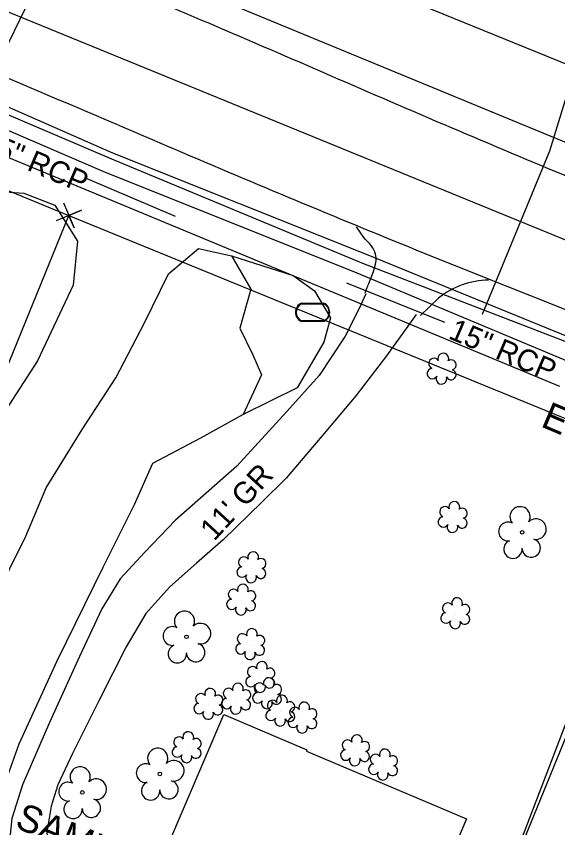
# Model space of a CAD drawing. Extents: x 2089016 to 2094354, y 862840 to 864725.
# Drawn here: x 2090743.6 to 2090843.3, y 863801.2 to 863950.7 of the extents above; entities that cross this region are included whole.
import ezdxf

# ---------------------------------------------------------------- set-up
doc = ezdxf.new("R2010")
doc.units = 0
for name, color, linetype in [('Exist Building', 7, 'Continuous'), ('Exist Horizontal Alignment', 7, 'Continuous'), ('Exist Other Culture Fence Line', 7, 'Continuous'), ('Exist Property Corner CELL', 7, 'Continuous'), ('Exist Property Line', 7, 'Continuous'), ('Exist Property Owner Text', 7, 'Continuous'), ('Exist Right of Way Line', 7, 'Continuous'), ('Exist Roads EOP', 7, 'Continuous'), ('Exist Roads Soil', 7, 'Continuous'), ('Exist Roads Soil Text', 7, 'Continuous'), ('Exist Structure Minor Pipes RCP 15 Inch', 7, 'Continuous'), ('Exist Structure Minor Pipes RCP 15 Inch Text', 7, 'Continuous'), ('Exist Utilities Gas UG Line SUE LOS B', 7, 'Continuous'), ('Exist Utilities Sanitary Sewer UG Line', 7, 'Continuous'), ('Exist Utilities Telephone UG Cable SUE LOS B', 7, 'Continuous'), ('Exist Utilities Telephone UG FO SUE LOS B', 7, 'Continuous'), ('Exist Utilities Water UG Line SUE LOS B', 7, 'Continuous'), ('Exist Utilities Water UG Line SUE LOS B Text', 7, 'Continuous'), ('Exist Utilities Water UG Line SUE LOS C', 7, 'Continuous'), ('Exist Vegetation Hedge Row', 7, 'Continuous'), ('Exist Vegetation Shrub CELL', 7, 'Continuous'), ('Exist Vegetation Tree CELL', 7, 'Continuous'), ('Exist Vegetation Woods Line', 7, 'Continuous'), ('Pattern 1', 7, 'Continuous')]:
    doc.layers.add(name, color=color, linetype=linetype)

msp = doc.modelspace()

# ---------------------------------------------------------------- linework, layer by layer
at = {"layer": 'Exist Building'}
msp.add_lwpolyline([(2090814.59, 863774.66), (2090785.53, 863787.07), (2090783.66, 863782.69), (2090776.68, 863785.67), (2090774.99, 863781.71), (2090767.61, 863784.86), (2090769.1, 863788.36), (2090767.69, 863788.96), (2090781.81, 863822.05), (2090797.12, 863815.52), (2090797.03, 863815.28), (2090826.5, 863802.8)], close=True, dxfattribs=at)
at = {"layer": 'Exist Horizontal Alignment'}
msp.add_line((2090185.23, 864179.42), (2091053.8, 863823.9), dxfattribs=at)
at = {"layer": 'Exist Other Culture Fence Line'}
msp.add_lwpolyline([(2090798.22, 863703.48), (2090826.78, 863774.93), (2090835.21, 863795.31), (2090864.83, 863872.75)], dxfattribs=at)
at = {"layer": 'Exist Property Corner CELL'}
msp.add_line((2090753.28, 863913.96), (2090753.28, 863913.96), dxfattribs=at)
msp.add_lwpolyline([(2090752.31, 863916.27), (2090754.25, 863911.66), (2090753.28, 863913.96), (2090755.58, 863914.93), (2090750.97, 863912.99)], dxfattribs=at)
at = {"layer": 'Exist Property Line'}
for p, q in [((2090677.7, 863728.61), (2090753.28, 863913.96)), ((2090789.74, 863682.92), (2090865.26, 863868.12))]:
    msp.add_line(p, q, dxfattribs=at)
at = {"layer": 'Exist Right of Way Line'}
for p, q in [((2090522.01, 864008.65), (2090753.28, 863913.96)), ((2090859.07, 863936.01), (2090757.19, 863977.58)), ((2090753.28, 863913.96), (2090865.26, 863868.12))]:
    msp.add_line(p, q, dxfattribs=at)
at = {"layer": 'Exist Roads EOP'}
for points in [[(2090168.38, 864198.76), (2090189.5, 864189.72), (2090230.53, 864172.75), (2090273.59, 864155.99), (2090314.47, 864138.57), (2090356.17, 864122.11), (2090401.7, 864102.94), (2090442.19, 864087.09), (2090481.45, 864070.2), (2090523.64, 864052.97), (2090568.11, 864034.48), (2090610.4, 864017.13), (2090655.12, 863999.01), (2090697.83, 863981.77), (2090742.36, 863964.54), (2090779.16, 863949.36), (2090823.64, 863930.17), (2090867.73, 863911.82), (2090910.45, 863894.46), (2090950.82, 863877.93), (2090971.61, 863869.44), (2091006.7, 863856.03), (2091045.62, 863839.26), (2091086.07, 863822.83), (2091122.3, 863807.64), (2091162.46, 863791.02), (2091203.94, 863773.83), (2091243.88, 863757.78), (2091278.52, 863743.03), (2091290.86, 863741.47), (2091305.69, 863743.45)], [(2090159.86, 864177.45), (2090180.67, 864168.73), (2090222.86, 864151.65), (2090264.39, 864134.6), (2090306, 864117.79), (2090347.24, 864101.05), (2090392.99, 864082.57), (2090433.2, 864065.09), (2090472.83, 864048.96), (2090514.73, 864032.43), (2090559.97, 864014.05), (2090601.37, 863997.19), (2090646.29, 863978.82), (2090688.95, 863961.27), (2090733.38, 863942.96), (2090770.05, 863927.33), (2090814.52, 863908.72), (2090858.91, 863891), (2090901.15, 863874.17), (2090939.87, 863858.28), (2090962.72, 863848.64), (2090997.54, 863834.72), (2091036.07, 863819.08), (2091075.6, 863802.48), (2091112.88, 863787.77), (2091153.64, 863770.65), (2091194.67, 863753.49), (2091234.07, 863737.23), (2091276.57, 863719.33), (2091296.56, 863710.75), (2091332.88, 863695.67), (2091370.71, 863680.05), (2091411.45, 863662.85), (2091427.01, 863655.9), (2091440.19, 863646.8), (2091448.83, 863640.62), (2091463.67, 863633.85), (2091467.99, 863632.17), (2091469.11, 863631.07), (2091469.97, 863630.04), (2091470.37, 863629.28)]]:
    msp.add_spline(points, degree=3, dxfattribs=at)
at = {"layer": 'Exist Roads Soil'}
for p, q in [((2090807.56, 863909.9), (2090806.22, 863911.87)), ((2090821.34, 863898.73), (2090817.99, 863895.54))]:
    msp.add_line(p, q, dxfattribs=at)
for points in [[(2090807.98, 863899.5), (2090806.74, 863896.82), (2090804.16, 863891.72), (2090799.34, 863884.49), (2090793.44, 863877.82), (2090784.18, 863867.76), (2090772.91, 863857.82), (2090767.25, 863851.94), (2090762.71, 863847.01), (2090759.37, 863841.47), (2090755.26, 863832.73), (2090749.75, 863820.56), (2090744.74, 863809.04), (2090742.78, 863802.86), (2090742.42, 863799.32), (2090742.83, 863792.4)], [(2090817.2, 863895.74), (2090815.98, 863894), (2090811.76, 863888.12), (2090806.13, 863880.71), (2090800.23, 863873.76), (2090793.3, 863865.54), (2090788.81, 863861.14), (2090781.68, 863854.2), (2090776.81, 863849.89), (2090771.85, 863845.53), (2090767.45, 863840.61), (2090763.85, 863834.51), (2090758.8, 863824.54), (2090753.97, 863814.83), (2090751.25, 863809.09), (2090750, 863805.14), (2090749.24, 863800.36), (2090749.67, 863795.68), (2090750.49, 863792.73)]]:
    msp.add_lwpolyline(points, dxfattribs=at)
msp.add_ellipse((2090830.79, 863886.99), major_axis=(9.71, 11.54), ratio=0.999784, start_param=0.715231, end_param=1.377692, dxfattribs=at)
msp.add_spline([(2090807.83, 863899.64), (2090808.6, 863901.72), (2090809.76, 863906.82), (2090807.56, 863909.9)], degree=3, dxfattribs=at)
at = {"layer": 'Exist Structure Minor Pipes RCP 15 Inch'}
for p, q in [((2090772.91, 863913.78), (2090756.63, 863920.73)), ((2090822.49, 863894.26), (2090804.45, 863901.5))]:
    msp.add_line(p, q, dxfattribs=at)
at = {"layer": 'Exist Utilities Gas UG Line SUE LOS B'}
msp.add_lwpolyline([(2090597.24, 863994.69), (2090632.6, 863977.8), (2090673.94, 863962.35), (2090719.52, 863942.16), (2090761.16, 863924.41), (2090807.37, 863905.2), (2090846.47, 863890.09), (2090870.84, 863881.84), (2090884.55, 863875), (2090902.95, 863868.62), (2090934.15, 863855.17), (2090964.43, 863841.5)], dxfattribs=at)
at = {"layer": 'Exist Utilities Sanitary Sewer UG Line'}
msp.add_lwpolyline([(2091692.13, 864500.83), (2091501.01, 864105.51), (2091469.71, 863953.2), (2091320.59, 863732.95), (2090957.27, 863880.97), (2090681.31, 863994.88), (2090015.26, 864266.1)], dxfattribs=at)
at = {"layer": 'Exist Utilities Telephone UG Cable SUE LOS B'}
msp.add_lwpolyline([(2090550.95, 864011.57), (2090554.97, 864009.99), (2090596.74, 863993.73), (2090632.95, 863978.87), (2090674.52, 863963.18), (2090720.39, 863943.51), (2090761.34, 863925.52), (2090808.01, 863906.84), (2090846.89, 863890.94), (2090902.41, 863867.65), (2090934.74, 863856.23), (2090964.84, 863842.75)], dxfattribs=at)
at = {"layer": 'Exist Utilities Telephone UG FO SUE LOS B'}
msp.add_lwpolyline([(2090596.02, 863991.07), (2090632.13, 863975.98), (2090672.38, 863959.26), (2090719.36, 863939.43), (2090759.56, 863922.11), (2090806.28, 863903.41), (2090845.55, 863886.94), (2090868.04, 863876.93), (2090884.16, 863870.93), (2090901.34, 863865.06), (2090933.29, 863853.21), (2090963.92, 863840.33)], dxfattribs=at)
at = {"layer": 'Exist Utilities Water UG Line SUE LOS B'}
msp.add_lwpolyline([(2090829.45, 863895.79), (2090841.8, 863925.87), (2090844.64, 863935.08), (2090848.72, 863945.03)], dxfattribs=at)
at = {"layer": 'Exist Utilities Water UG Line SUE LOS C'}
msp.add_line((2090746.35, 863954.46), (2090733.64, 863928.2), dxfattribs=at)
msp.add_lwpolyline([(2090161.26, 864162.2), (2090526.87, 864014.14), (2090843.58, 863882.51)], dxfattribs=at)
at = {"layer": 'Exist Vegetation Hedge Row'}
msp.add_lwpolyline([(2090783.23, 863906.5), (2090794.58, 863902.91), (2090798.53, 863900.07), (2090801.45, 863895.1), (2090800.23, 863890.63), (2090795.32, 863882.19), (2090785.38, 863877.27)], dxfattribs=at)
at = {"layer": 'Exist Vegetation Shrub CELL'}
for p, q in [((2090821.99, 863885.56), (2090821.99, 863885.56)), ((2090824.02, 863858.22), (2090824.02, 863858.22)), ((2090786.97, 863848.96), (2090786.97, 863848.96)), ((2090785.08, 863843.01), (2090785.08, 863843.01)), ((2090824.52, 863840.5), (2090824.52, 863840.5)), ((2090786.75, 863834.81), (2090786.75, 863834.81)), ((2090788.6, 863828.76), (2090788.6, 863828.76)), ((2090784.16, 863824.76), (2090784.16, 863824.76)), ((2090789.86, 863825.76), (2090789.86, 863825.76)), ((2090779.06, 863823.81), (2090779.06, 863823.81)), ((2090792.29, 863822.57), (2090792.29, 863822.57)), ((2090796.37, 863821.28), (2090796.37, 863821.28)), ((2090775.05, 863815.82), (2090775.05, 863815.82)), ((2090806.06, 863815.24), (2090806.06, 863815.24)), ((2090811.22, 863812.62), (2090811.22, 863812.62))]:
    msp.add_line(p, q, dxfattribs=at)
for centre, radius, start, end in [((2090820.51, 863886.69), 0.968, 35.8908, 245.4216), ((2090822.22, 863887.6), 0.99, 334.8391, 200.4717), ((2090823.66, 863886.43), 0.929, 284.4567, 126.0861), ((2090820.19, 863884.85), 0.955, 95.1099, 327.9534), ((2090821.86, 863883.88), 0.984, 151.2797, 21.387), ((2090823.63, 863884.63), 0.937, 204.9913, 73.4601), ((2090822.54, 863859.35), 0.968, 35.8908, 245.4216), ((2090824.25, 863860.26), 0.99, 334.8391, 200.4717), ((2090825.7, 863859.09), 0.929, 284.4567, 126.0861), ((2090822.22, 863857.51), 0.955, 95.1099, 327.9534), ((2090825.66, 863857.29), 0.937, 204.9913, 73.4601), ((2090823.9, 863856.54), 0.984, 151.2797, 21.387), ((2090787.2, 863851), 0.99, 334.8391, 200.4717), ((2090785.48, 863850.09), 0.968, 35.8908, 245.4216), ((2090788.64, 863849.83), 0.929, 284.4567, 126.0861), ((2090785.17, 863848.26), 0.955, 95.1099, 327.9534), ((2090788.6, 863848.03), 0.937, 204.9913, 73.4601), ((2090786.84, 863847.28), 0.984, 151.2797, 21.387), ((2090785.31, 863845.05), 0.99, 334.8391, 200.4717), ((2090783.6, 863844.14), 0.968, 35.8908, 245.4216), ((2090786.76, 863843.88), 0.929, 284.4567, 126.0861), ((2090783.28, 863842.31), 0.955, 95.1099, 327.9534), ((2090786.72, 863842.08), 0.937, 204.9913, 73.4601), ((2090823.04, 863841.63), 0.968, 35.8908, 245.4216), ((2090824.75, 863842.54), 0.99, 334.8391, 200.4717), ((2090784.96, 863841.33), 0.984, 151.2797, 21.387), ((2090826.19, 863841.37), 0.929, 284.4567, 126.0861), ((2090822.72, 863839.8), 0.955, 95.1099, 327.9534), ((2090826.16, 863839.57), 0.937, 204.9913, 73.4601), ((2090824.39, 863838.82), 0.984, 151.2797, 21.387), ((2090785.26, 863835.94), 0.968, 35.8908, 245.4216), ((2090786.98, 863836.85), 0.99, 334.8391, 200.4717), ((2090788.42, 863835.68), 0.929, 284.4567, 126.0861), ((2090784.95, 863834.11), 0.955, 95.1099, 327.9534), ((2090786.62, 863833.13), 0.984, 151.2797, 21.387), ((2090788.38, 863833.88), 0.937, 204.9913, 73.4601), ((2090787.12, 863829.89), 0.968, 35.8908, 245.4216), ((2090788.83, 863830.8), 0.99, 334.8391, 200.4717), ((2090790.28, 863829.63), 0.929, 284.4567, 126.0861), ((2090786.8, 863828.06), 0.955, 95.1099, 327.9534), ((2090784.39, 863826.8), 0.99, 334.8391, 200.4717), ((2090788.38, 863826.89), 0.968, 35.8908, 245.4216), ((2090788.48, 863827.08), 0.984, 151.2797, 21.387), ((2090790.09, 863827.8), 0.99, 334.8391, 200.4717), ((2090790.24, 863827.83), 0.937, 204.9913, 73.4601), ((2090791.54, 863826.63), 0.929, 284.4567, 126.0861), ((2090779.29, 863825.85), 0.99, 334.8391, 200.4717), ((2090782.68, 863825.88), 0.968, 35.8908, 245.4216), ((2090785.84, 863825.63), 0.929, 284.4567, 126.0861), ((2090788.06, 863825.06), 0.955, 95.1099, 327.9534), ((2090777.58, 863824.93), 0.968, 35.8908, 245.4216), ((2090780.73, 863824.67), 0.929, 284.4567, 126.0861), ((2090782.36, 863824.05), 0.955, 95.1099, 327.9534), ((2090785.8, 863823.83), 0.937, 204.9913, 73.4601), ((2090789.74, 863824.08), 0.984, 151.2797, 21.387), ((2090790.81, 863823.69), 0.968, 35.8908, 245.4216), ((2090791.5, 863824.83), 0.937, 204.9913, 73.4601), ((2090792.52, 863824.61), 0.99, 334.8391, 200.4717), ((2090777.26, 863823.1), 0.955, 95.1099, 327.9534), ((2090780.7, 863822.88), 0.937, 204.9913, 73.4601), ((2090784.03, 863823.07), 0.984, 151.2797, 21.387), ((2090793.96, 863823.44), 0.929, 284.4567, 126.0861), ((2090794.89, 863822.4), 0.968, 35.8908, 245.4216), ((2090796.6, 863823.32), 0.99, 334.8391, 200.4717), ((2090798.04, 863822.14), 0.929, 284.4567, 126.0861), ((2090778.93, 863822.12), 0.984, 151.2797, 21.387), ((2090790.49, 863821.86), 0.955, 95.1099, 327.9534), ((2090793.93, 863821.64), 0.937, 204.9913, 73.4601), ((2090794.57, 863820.57), 0.955, 95.1099, 327.9534), ((2090792.16, 863820.88), 0.984, 151.2797, 21.387), ((2090796.24, 863819.59), 0.984, 151.2797, 21.387), ((2090798.01, 863820.35), 0.937, 204.9913, 73.4601), ((2090775.28, 863817.86), 0.99, 334.8391, 200.4717), ((2090773.56, 863816.94), 0.968, 35.8908, 245.4216), ((2090776.72, 863816.68), 0.929, 284.4567, 126.0861), ((2090804.58, 863816.37), 0.968, 35.8908, 245.4216), ((2090806.29, 863817.28), 0.99, 334.8391, 200.4717), ((2090807.73, 863816.11), 0.929, 284.4567, 126.0861), ((2090773.25, 863815.11), 0.955, 95.1099, 327.9534), ((2090776.68, 863814.89), 0.937, 204.9913, 73.4601), ((2090804.26, 863814.54), 0.955, 95.1099, 327.9534), ((2090811.45, 863814.66), 0.99, 334.8391, 200.4717), ((2090774.92, 863814.13), 0.984, 151.2797, 21.387), ((2090805.93, 863813.56), 0.984, 151.2797, 21.387), ((2090807.7, 863814.31), 0.937, 204.9913, 73.4601), ((2090809.74, 863813.75), 0.968, 35.8908, 245.4216), ((2090812.89, 863813.49), 0.929, 284.4567, 126.0861), ((2090809.42, 863811.92), 0.955, 95.1099, 327.9534), ((2090812.86, 863811.69), 0.937, 204.9913, 73.4601), ((2090811.09, 863810.94), 0.984, 151.2797, 21.387)]:
    msp.add_arc(centre, radius, start, end, dxfattribs=at)
at = {"layer": 'Exist Vegetation Tree CELL'}
for p, q in [((2090836.73, 863855.59), (2090836.73, 863855.59)), ((2090774.95, 863836.34), (2090774.95, 863836.34)), ((2090770.04, 863811.08), (2090770.04, 863811.08)), ((2090755.76, 863807.67), (2090755.76, 863807.67))]:
    msp.add_line(p, q, dxfattribs=at)
for centre in [(2090836.73, 863855.59), (2090774.95, 863836.34), (2090770.04, 863811.08), (2090755.76, 863807.67)]:
    msp.add_circle(centre, 0.326, dxfattribs=at)
for centre, radius, start, end in [((2090836.35, 863858.46), 1.86, 330.1651, 219.7134), ((2090834.13, 863855.74), 1.73, 62.6636, 279.3457), ((2090839.28, 863856.18), 1.9, 257.1011, 134.1999), ((2090835.03, 863852.47), 1.69, 111.5671, 6.231), ((2090838.4, 863852.69), 1.7, 181.2822, 74.56), ((2090774.57, 863839.21), 1.86, 330.1651, 219.7134), ((2090772.35, 863836.49), 1.73, 62.6636, 279.3457), ((2090777.5, 863836.92), 1.9, 257.1011, 134.1999), ((2090776.63, 863833.44), 1.7, 181.2822, 74.56), ((2090773.25, 863833.21), 1.69, 111.5671, 6.231), ((2090769.65, 863813.95), 1.86, 330.1651, 219.7134), ((2090767.43, 863811.23), 1.73, 62.6636, 279.3457), ((2090772.59, 863811.66), 1.9, 257.1011, 134.1999), ((2090755.37, 863810.54), 1.86, 330.1651, 219.7134), ((2090753.15, 863807.82), 1.73, 62.6636, 279.3457), ((2090758.31, 863808.26), 1.9, 257.1011, 134.1999), ((2090768.33, 863807.96), 1.69, 111.5671, 6.231), ((2090771.71, 863808.18), 1.7, 181.2822, 74.56), ((2090754.05, 863804.55), 1.69, 111.5671, 6.231), ((2090757.43, 863804.77), 1.7, 181.2822, 74.56)]:
    msp.add_arc(centre, radius, start, end, dxfattribs=at)
at = {"layer": 'Exist Vegetation Woods Line'}
for points in [[(2090737.89, 863918.58), (2090745, 863918.04), (2090750.7, 863915.86), (2090754.89, 863909.21), (2090754.07, 863901.13), (2090747.53, 863887.2), (2090738.38, 863873.14), (2090729.6, 863859.55), (2090719.06, 863844.43), (2090711.24, 863832.19), (2090706.71, 863820.87), (2090704.86, 863812.76), (2090706.71, 863805.86), (2090705.51, 863801.62), (2090698.04, 863790.41), (2090686.75, 863779.28), (2090681.95, 863771.76), (2090678.55, 863763.47), (2090677.5, 863757.75)], [(2090739.25, 863842.62), (2090745.35, 863854.88), (2090749.08, 863863.8), (2090755.71, 863874.54), (2090761.91, 863884.06), (2090767.19, 863894.17), (2090771.65, 863903.21), (2090777.17, 863907.9), (2090783.23, 863906.5), (2090786.77, 863900.41), (2090784.78, 863893.17), (2090787.16, 863888.27), (2090788.77, 863884.61), (2090785.38, 863877.27), (2090777.54, 863872.93), (2090768.67, 863868.25), (2090765.28, 863860.64), (2090759.54, 863849.12), (2090751.05, 863831.88), (2090744.09, 863816.55), (2090739.1, 863802.78)]]:
    msp.add_lwpolyline(points, dxfattribs=at)
at = {"layer": 'Pattern 1'}
msp.add_line((2090798.16, 863896.12), (2090798.16, 863896.12), dxfattribs=at)
for points in [[(2090796.12, 863897.82), (2090800.2, 863897.82)], [(2090796.12, 863897.68), (2090800.2, 863897.68)], [(2090800.2, 863894.56), (2090796.1, 863894.56)], [(2090800.2, 863894.42), (2090796.1, 863894.42)]]:
    msp.add_lwpolyline(points, dxfattribs=at)
for centre, radius, start, end in [((2090796.85, 863896.11), 1.86, 113.178, 245.9794), ((2090799.45, 863896.12), 1.86, 293.6483, 66.3084), ((2090796.87, 863896.11), 1.73, 115.3009, 243.7824), ((2090799.47, 863896.12), 1.73, 295.1272, 64.8728)]:
    msp.add_arc(centre, radius, start, end, dxfattribs=at)

# ---------------------------------------------------------------- texts
at = {"layer": 'Exist Property Owner Text'}
msp.add_text('SAMUEL KENT RAY', height=5, rotation=337.6724, dxfattribs=at).set_placement((2090743.15, 863801.27))
at = {"layer": 'Exist Roads Soil Text'}
msp.add_text("11' GR", height=4, rotation=47.3775, dxfattribs=at).set_placement((2090780.03, 863853.82))
at = {"layer": 'Exist Structure Minor Pipes RCP 15 Inch Text'}
for p in [(2090736.79, 863926.09), (2090822.96, 863891.41)]:
    msp.add_text('15" RCP', height=4, rotation=336.8637, dxfattribs=at).set_placement(p)
at = {"layer": 'Exist Utilities Water UG Line SUE LOS B Text'}
msp.add_text('EOI', height=5, rotation=336.9103, dxfattribs=at).set_placement((2090839.96, 863875.16))

doc.saveas('drawing.dxf')
